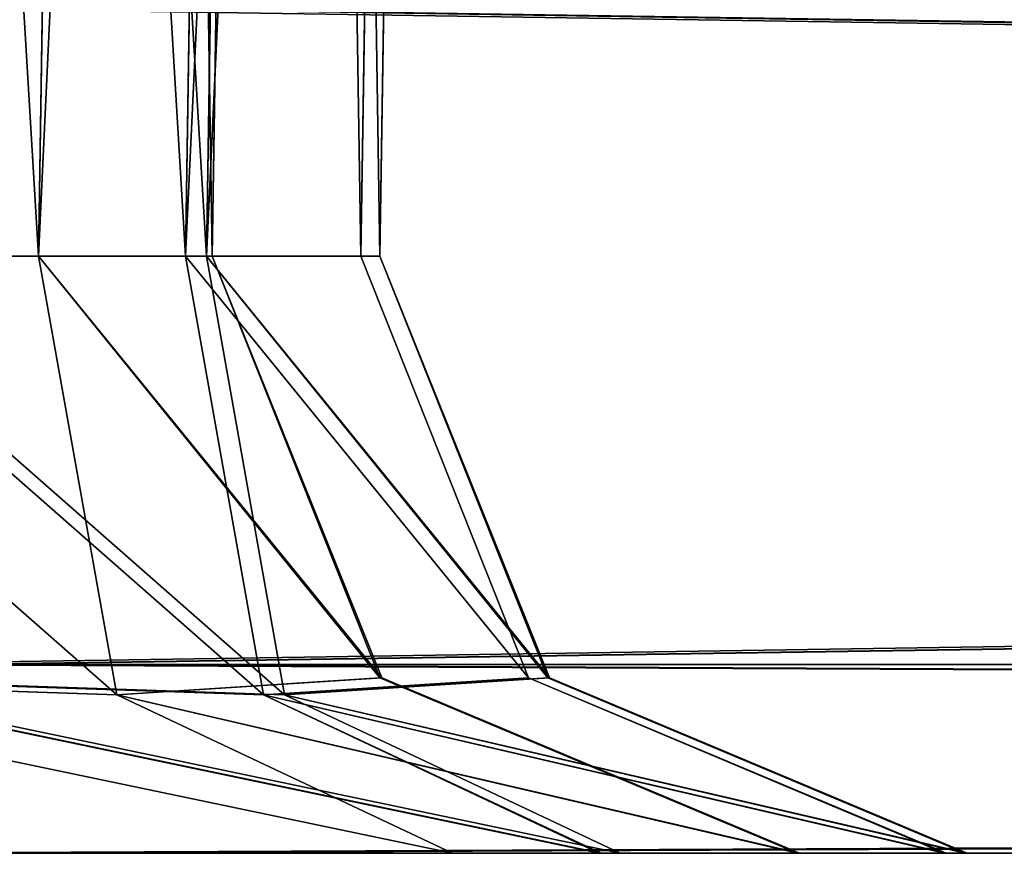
# Model space of a CAD drawing. Extents: x 0 to 48.8, y 0 to 26.9.
# Tile 700 of 872: x 45.9397 to 45.9913, y 2.193 to 2.2367. Entities that reach past the tile are written whole.
import ezdxf

# ---------------------------------------------------------------- set-up
doc = ezdxf.new("R2010")
doc.units = 0
doc.header["$MEASUREMENT"] = 0
doc.layers.get('0').update_dxf_attribs({"linetype": 'CONTINUOUS'})
for name, color, linetype in [('DOOR_FACE_RT', 251, 'CONTINUOUS'), ('DRAWER_LOWER_FACE_1', 251, 'CONTINUOUS'), ('DRAWER_UPPER_FACE_1', 251, 'CONTINUOUS')]:
    doc.layers.add(name, color=color, linetype=linetype)

# ---------------------------------------------------------------- blocks, each defined once
blk = doc.blocks.new('T48IT100NP_TRADECAD_DXF')
at = {"layer": 'DOOR_FACE_RT', "color": 0}
for p, q in [((45.9495, 2.2243, 36.8296), (45.9541, 2.5162, 36.825)), ((45.9541, 2.5162, 81.5388), (45.9495, 2.2243, 81.5342)), ((45.9495, 2.2243, 36.8296), (45.9541, 2.5162, 36.825)), ((45.9541, 2.5162, 81.5388), (45.9495, 2.2243, 81.5342)), ((45.9586, 2.2243, 36.8517), (45.9632, 2.5162, 36.8471)), ((45.9632, 2.5162, 81.5167), (45.9586, 2.2243, 81.5121)), ((45.9586, 2.2243, 36.8517), (45.9632, 2.5162, 36.8471)), ((45.9632, 2.5162, 81.5167), (45.9586, 2.2243, 81.5121)), ((45.9495, 2.2243, 81.5342), (45.9274, 2.2243, 81.5433)), ((45.9274, 2.2243, 36.8205), (45.9495, 2.2243, 36.8296)), ((45.9274, 2.2243, 36.8205), (45.9495, 2.2243, 36.8296)), ((45.9495, 2.2243, 81.5342), (45.9274, 2.2243, 81.5433)), ((45.9586, 2.2243, 36.8517), (45.9495, 2.2243, 36.8296)), ((45.9495, 2.2243, 81.5342), (45.9586, 2.2243, 81.5121)), ((45.9536, 2.2013, 81.5382), (45.9495, 2.2243, 81.5342)), ((45.9495, 2.2243, 36.8296), (45.9536, 2.2013, 36.8255)), ((45.9586, 2.2243, 36.8517), (45.9495, 2.2243, 36.8296)), ((45.9495, 2.2243, 36.8296), (45.9536, 2.2013, 36.8255)), ((45.9495, 2.2243, 81.5342), (45.9586, 2.2243, 81.5121)), ((45.9536, 2.2013, 81.5382), (45.9495, 2.2243, 81.5342)), ((45.9586, 2.2243, 81.5121), (45.9586, 2.2243, 36.8517)), ((45.9586, 2.2243, 36.8517), (45.9675, 2.2022, 36.8519)), ((45.9674, 2.2022, 81.5119), (45.9586, 2.2243, 81.5121)), ((45.9586, 2.2243, 36.8517), (45.9675, 2.2022, 36.8519)), ((45.9586, 2.2243, 81.5121), (45.9586, 2.2243, 36.8517)), ((45.9674, 2.2022, 81.5119), (45.9586, 2.2243, 81.5121)), ((48.1922, 2.2029, 83.7999), (45.9378, 2.2029, 83.7999)), ((48.1922, 2.2029, 83.7999), (45.9378, 2.2029, 83.7999)), ((45.9378, 2.2029, 34.5638), (48.1922, 2.2029, 34.5638)), ((45.9378, 2.2029, 34.5638), (48.1922, 2.2029, 34.5638)), ((45.9272, 2.2022, 81.5521), (45.9536, 2.2013, 81.5382)), ((45.9272, 2.2022, 36.8117), (45.9536, 2.2013, 36.8255)), ((45.9272, 2.2022, 36.8117), (45.9536, 2.2013, 36.8255)), ((45.9272, 2.2022, 81.5521), (45.9536, 2.2013, 81.5382)), ((45.9536, 2.2013, 36.8255), (45.9675, 2.2022, 36.8519)), ((45.9536, 2.2013, 36.8255), (45.9675, 2.2022, 36.8519)), ((45.9674, 2.2022, 81.5119), (45.9536, 2.2013, 81.5382)), ((45.9674, 2.2022, 81.5119), (45.9536, 2.2013, 81.5382)), ((45.9675, 2.2022, 36.8519), (45.9674, 2.2022, 81.5119)), ((45.9674, 2.2022, 81.5119), (45.9893, 2.193, 81.5121)), ((45.9674, 2.2022, 81.5119), (45.9893, 2.193, 81.5121)), ((45.9675, 2.2022, 36.8519), (45.9674, 2.2022, 81.5119)), ((45.9894, 2.193, 36.8517), (45.9675, 2.2022, 36.8519)), ((45.9894, 2.193, 36.8517), (45.9675, 2.2022, 36.8519)), ((45.9712, 2.193, 36.8079), (45.9536, 2.2013, 36.8255)), ((45.9712, 2.193, 36.8079), (45.9536, 2.2013, 36.8255)), ((45.9712, 2.193, 81.5559), (45.9536, 2.2013, 81.5382)), ((45.9712, 2.193, 81.5559), (45.9536, 2.2013, 81.5382)), ((45.9274, 2.193, 36.7898), (45.9712, 2.193, 36.8079)), ((45.9712, 2.193, 81.5559), (45.9274, 2.193, 81.5741)), ((45.9274, 2.193, 36.7898), (45.9712, 2.193, 36.8079)), ((45.9712, 2.193, 81.5559), (45.9274, 2.193, 81.5741)), ((45.9378, 2.193, 83.7517), (48.1311, 2.193, 83.7517)), ((48.1311, 2.193, 34.6121), (45.9378, 2.193, 34.6121)), ((45.9378, 2.193, 83.7517), (48.1311, 2.193, 83.7517)), ((48.1311, 2.193, 34.6121), (45.9378, 2.193, 34.6121)), ((45.9712, 2.193, 36.8079), (45.9894, 2.193, 36.8517)), ((45.9893, 2.193, 81.5121), (45.9712, 2.193, 81.5559)), ((45.9712, 2.193, 36.8079), (45.9894, 2.193, 36.8517)), ((45.9893, 2.193, 81.5121), (45.9712, 2.193, 81.5559)), ((45.9894, 2.193, 36.8517), (45.9893, 2.193, 81.5121)), ((45.9894, 2.193, 36.8517), (45.9893, 2.193, 81.5121))]:
    blk.add_line(p, q, dxfattribs=at)
at = {"layer": 'DRAWER_LOWER_FACE_1', "color": 0}
for p, q in [((45.9484, 2.2243, 6.3541), (45.953, 2.5162, 6.3495)), ((45.953, 2.5162, 21.4214), (45.9484, 2.2243, 21.4169)), ((45.9484, 2.2243, 6.3541), (45.953, 2.5162, 6.3495)), ((45.953, 2.5162, 21.4214), (45.9484, 2.2243, 21.4169)), ((45.9576, 2.2243, 6.3762), (45.9622, 2.5162, 6.3716)), ((45.9622, 2.5162, 21.3994), (45.9576, 2.2243, 21.3948)), ((45.9576, 2.2243, 6.3762), (45.9622, 2.5162, 6.3716)), ((45.9622, 2.5162, 21.3994), (45.9576, 2.2243, 21.3948)), ((45.9484, 2.2243, 21.4169), (45.9263, 2.2243, 21.426)), ((45.9263, 2.2243, 6.345), (45.9484, 2.2243, 6.3541)), ((45.9263, 2.2243, 6.345), (45.9484, 2.2243, 6.3541)), ((45.9484, 2.2243, 21.4169), (45.9263, 2.2243, 21.426)), ((45.9576, 2.2243, 6.3762), (45.9484, 2.2243, 6.3541)), ((45.9484, 2.2243, 21.4169), (45.9576, 2.2243, 21.3948)), ((45.9525, 2.2013, 21.4209), (45.9484, 2.2243, 21.4169)), ((45.9484, 2.2243, 6.3541), (45.9525, 2.2013, 6.3501)), ((45.9576, 2.2243, 6.3762), (45.9484, 2.2243, 6.3541)), ((45.9484, 2.2243, 6.3541), (45.9525, 2.2013, 6.3501)), ((45.9484, 2.2243, 21.4169), (45.9576, 2.2243, 21.3948)), ((45.9525, 2.2013, 21.4209), (45.9484, 2.2243, 21.4169)), ((45.9576, 2.2243, 21.3948), (45.9576, 2.2243, 6.3762)), ((45.9576, 2.2243, 6.3762), (45.9664, 2.2022, 6.3764)), ((45.9664, 2.2022, 21.3946), (45.9576, 2.2243, 21.3948)), ((45.9576, 2.2243, 6.3762), (45.9664, 2.2022, 6.3764)), ((45.9576, 2.2243, 21.3948), (45.9576, 2.2243, 6.3762)), ((45.9664, 2.2022, 21.3946), (45.9576, 2.2243, 21.3948)), ((48.183, 2.2029, 23.6826), (45.9367, 2.2029, 23.6826)), ((48.183, 2.2029, 23.6826), (45.9367, 2.2029, 23.6826)), ((45.9367, 2.2029, 4.0884), (48.183, 2.2029, 4.0884)), ((45.9367, 2.2029, 4.0884), (48.183, 2.2029, 4.0884)), ((45.9261, 2.2022, 21.4348), (45.9525, 2.2013, 21.4209)), ((45.9261, 2.2022, 21.4348), (45.9525, 2.2013, 21.4209)), ((45.9262, 2.2022, 6.3362), (45.9525, 2.2013, 6.3501)), ((45.9262, 2.2022, 6.3362), (45.9525, 2.2013, 6.3501)), ((45.9525, 2.2013, 6.3501), (45.9664, 2.2022, 6.3764)), ((45.9525, 2.2013, 6.3501), (45.9664, 2.2022, 6.3764)), ((45.9664, 2.2022, 21.3946), (45.9525, 2.2013, 21.4209)), ((45.9664, 2.2022, 21.3946), (45.9525, 2.2013, 21.4209)), ((45.9883, 2.193, 6.3762), (45.9664, 2.2022, 6.3764)), ((45.9664, 2.2022, 6.3764), (45.9664, 2.2022, 21.3946)), ((45.9664, 2.2022, 21.3946), (45.9882, 2.193, 21.3948)), ((45.9883, 2.193, 6.3762), (45.9664, 2.2022, 6.3764)), ((45.9664, 2.2022, 21.3946), (45.9882, 2.193, 21.3948)), ((45.9664, 2.2022, 6.3764), (45.9664, 2.2022, 21.3946)), ((45.9702, 2.193, 6.3324), (45.9525, 2.2013, 6.3501)), ((45.9702, 2.193, 6.3324), (45.9525, 2.2013, 6.3501)), ((45.9701, 2.193, 21.4386), (45.9525, 2.2013, 21.4209)), ((45.9701, 2.193, 21.4386), (45.9525, 2.2013, 21.4209)), ((45.9263, 2.193, 6.3143), (45.9702, 2.193, 6.3324)), ((45.9701, 2.193, 21.4386), (45.9263, 2.193, 21.4568)), ((45.9263, 2.193, 6.3143), (45.9702, 2.193, 6.3324)), ((45.9701, 2.193, 21.4386), (45.9263, 2.193, 21.4568)), ((45.9367, 2.193, 23.6344), (48.1219, 2.193, 23.6344)), ((48.1219, 2.193, 4.1366), (45.9367, 2.193, 4.1366)), ((45.9367, 2.193, 23.6344), (48.1219, 2.193, 23.6344)), ((48.1219, 2.193, 4.1366), (45.9367, 2.193, 4.1366)), ((45.9882, 2.193, 21.3948), (45.9701, 2.193, 21.4386)), ((45.9882, 2.193, 21.3948), (45.9701, 2.193, 21.4386)), ((45.9702, 2.193, 6.3324), (45.9883, 2.193, 6.3762)), ((45.9702, 2.193, 6.3324), (45.9883, 2.193, 6.3762)), ((45.9883, 2.193, 6.3762), (45.9882, 2.193, 21.3948)), ((45.9883, 2.193, 6.3762), (45.9882, 2.193, 21.3948))]:
    blk.add_line(p, q, dxfattribs=at)
at = {"layer": 'DRAWER_UPPER_FACE_1', "color": 0}
for p, q in [((45.9407, 2.2243, 26.2552), (45.9453, 2.5162, 26.2506)), ((45.9453, 2.5162, 32.0109), (45.9407, 2.2243, 32.0063)), ((45.9407, 2.2243, 26.2552), (45.9453, 2.5162, 26.2506)), ((45.9453, 2.5162, 32.0109), (45.9407, 2.2243, 32.0063)), ((45.9498, 2.2243, 26.2773), (45.9544, 2.5162, 26.2727)), ((45.9544, 2.5162, 31.9888), (45.9498, 2.2243, 31.9842)), ((45.9498, 2.2243, 26.2773), (45.9544, 2.5162, 26.2727)), ((45.9544, 2.5162, 31.9888), (45.9498, 2.2243, 31.9842)), ((45.9407, 2.2243, 32.0063), (45.9186, 2.2243, 32.0154)), ((45.9186, 2.2243, 26.246), (45.9407, 2.2243, 26.2552)), ((45.9186, 2.2243, 26.246), (45.9407, 2.2243, 26.2552)), ((45.9407, 2.2243, 32.0063), (45.9186, 2.2243, 32.0154)), ((45.9498, 2.2243, 26.2773), (45.9407, 2.2243, 26.2552)), ((45.9407, 2.2243, 32.0063), (45.9498, 2.2243, 31.9842)), ((45.9448, 2.2013, 32.0104), (45.9407, 2.2243, 32.0063)), ((45.9407, 2.2243, 26.2552), (45.9448, 2.2013, 26.2511)), ((45.9498, 2.2243, 26.2773), (45.9407, 2.2243, 26.2552)), ((45.9407, 2.2243, 26.2552), (45.9448, 2.2013, 26.2511)), ((45.9407, 2.2243, 32.0063), (45.9498, 2.2243, 31.9842)), ((45.9448, 2.2013, 32.0104), (45.9407, 2.2243, 32.0063)), ((45.9498, 2.2243, 31.9842), (45.9498, 2.2243, 26.2773)), ((45.9498, 2.2243, 26.2773), (45.9587, 2.2022, 26.2775)), ((45.9586, 2.2022, 31.984), (45.9498, 2.2243, 31.9842)), ((45.9498, 2.2243, 26.2773), (45.9587, 2.2022, 26.2775)), ((45.9498, 2.2243, 31.9842), (45.9498, 2.2243, 26.2773)), ((45.9586, 2.2022, 31.984), (45.9498, 2.2243, 31.9842)), ((48.1752, 2.2029, 34.2721), (45.9289, 2.2029, 34.2721)), ((48.1752, 2.2029, 34.2721), (45.9289, 2.2029, 34.2721)), ((45.9289, 2.2029, 23.9894), (48.1752, 2.2029, 23.9894)), ((45.9289, 2.2029, 23.9894), (48.1752, 2.2029, 23.9894)), ((45.9184, 2.2022, 32.0243), (45.9448, 2.2013, 32.0104)), ((45.9184, 2.2022, 26.2372), (45.9448, 2.2013, 26.2511)), ((45.9184, 2.2022, 26.2372), (45.9448, 2.2013, 26.2511)), ((45.9184, 2.2022, 32.0243), (45.9448, 2.2013, 32.0104)), ((45.9448, 2.2013, 26.2511), (45.9587, 2.2022, 26.2775)), ((45.9448, 2.2013, 26.2511), (45.9587, 2.2022, 26.2775)), ((45.9586, 2.2022, 31.984), (45.9448, 2.2013, 32.0104)), ((45.9586, 2.2022, 31.984), (45.9448, 2.2013, 32.0104)), ((45.9587, 2.2022, 26.2775), (45.9586, 2.2022, 31.984)), ((45.9586, 2.2022, 31.984), (45.9805, 2.193, 31.9842)), ((45.9586, 2.2022, 31.984), (45.9805, 2.193, 31.9842)), ((45.9587, 2.2022, 26.2775), (45.9586, 2.2022, 31.984)), ((45.9806, 2.193, 26.2773), (45.9587, 2.2022, 26.2775)), ((45.9806, 2.193, 26.2773), (45.9587, 2.2022, 26.2775)), ((45.9624, 2.193, 26.2335), (45.9448, 2.2013, 26.2511)), ((45.9624, 2.193, 26.2335), (45.9448, 2.2013, 26.2511)), ((45.9624, 2.193, 32.028), (45.9448, 2.2013, 32.0104)), ((45.9624, 2.193, 32.028), (45.9448, 2.2013, 32.0104)), ((45.9186, 2.193, 26.2154), (45.9624, 2.193, 26.2335)), ((45.9624, 2.193, 32.028), (45.9186, 2.193, 32.0462)), ((45.9186, 2.193, 26.2154), (45.9624, 2.193, 26.2335)), ((45.9624, 2.193, 32.028), (45.9186, 2.193, 32.0462)), ((45.9289, 2.193, 34.2238), (48.1141, 2.193, 34.2238)), ((48.1141, 2.193, 24.0377), (45.9289, 2.193, 24.0377)), ((45.9289, 2.193, 34.2238), (48.1141, 2.193, 34.2238)), ((48.1141, 2.193, 24.0377), (45.9289, 2.193, 24.0377)), ((45.9624, 2.193, 26.2335), (45.9806, 2.193, 26.2773)), ((45.9805, 2.193, 31.9842), (45.9624, 2.193, 32.028)), ((45.9624, 2.193, 26.2335), (45.9806, 2.193, 26.2773)), ((45.9805, 2.193, 31.9842), (45.9624, 2.193, 32.028)), ((45.9806, 2.193, 26.2773), (45.9805, 2.193, 31.9842)), ((45.9806, 2.193, 26.2773), (45.9805, 2.193, 31.9842))]:
    blk.add_line(p, q, dxfattribs=at)
at = {"layer": 'DOOR_FACE_RT', "color": 251}
mesh = blk.add_polyface(dxfattribs=at)
corners = [(45.932, 2.5162, 36.8159), (45.9495, 2.2243, 36.8296), (45.9274, 2.2243, 36.8205), (45.9541, 2.5162, 36.825)]
mesh.append_faces([[corners[k] for k in face] for face in [(0, 1, 2), (1, 0, 3)]], dxfattribs={"vtx0": -1, "color": 251})
mesh = blk.add_polyface(dxfattribs=at)
corners = [(45.9495, 2.2243, 81.5342), (45.932, 2.5162, 81.5479), (45.9274, 2.2243, 81.5433), (45.9541, 2.5162, 81.5388)]
mesh.append_faces([[corners[k] for k in face] for face in [(0, 1, 2), (1, 0, 3)]], dxfattribs={"vtx0": -1, "color": 251})
mesh = blk.add_polyface(dxfattribs=at)
corners = [(45.9541, 2.5162, 36.825), (45.9586, 2.2243, 36.8517), (45.9495, 2.2243, 36.8296), (45.9632, 2.5162, 36.8471)]
mesh.append_faces([[corners[k] for k in face] for face in [(0, 1, 2), (1, 0, 3)]], dxfattribs={"vtx0": -1, "color": 251})
mesh = blk.add_polyface(dxfattribs=at)
corners = [(45.9632, 2.5162, 81.5167), (45.9495, 2.2243, 81.5342), (45.9586, 2.2243, 81.5121), (45.9541, 2.5162, 81.5388)]
mesh.append_faces([[corners[k] for k in face] for face in [(0, 1, 2), (1, 0, 3)]], dxfattribs={"vtx0": -1, "color": 251})
mesh = blk.add_polyface(dxfattribs=at)
corners = [(45.9632, 2.5162, 36.8471), (45.9586, 2.2243, 81.5121), (45.9586, 2.2243, 36.8517), (45.9632, 2.5162, 81.5167)]
mesh.append_faces([[corners[k] for k in face] for face in [(0, 1, 2), (1, 0, 3)]], dxfattribs={"vtx0": -1, "color": 251})
mesh = blk.add_polyface(dxfattribs=at)
corners = [(45.9378, 2.2374, 83.8498), (48.1922, 2.2029, 83.7999), (45.9378, 2.2029, 83.7999), (48.242, 2.2374, 83.8498)]
mesh.append_faces([[corners[k] for k in face] for face in [(0, 1, 2), (1, 0, 3)]], dxfattribs={"vtx0": -1, "color": 251})
mesh = blk.add_polyface(dxfattribs=at)
corners = [(45.9378, 2.2029, 34.5638), (48.242, 2.2374, 34.514), (45.9378, 2.2374, 34.514), (48.1922, 2.2029, 34.5638)]
mesh.append_faces([[corners[k] for k in face] for face in [(0, 1, 2), (1, 0, 3)]], dxfattribs={"vtx0": -1, "color": 251})
mesh = blk.add_polyface(dxfattribs=at)
corners = [(45.9536, 2.2013, 81.5382), (45.9274, 2.2243, 81.5433), (45.9272, 2.2022, 81.5521), (45.9495, 2.2243, 81.5342)]
mesh.append_faces([[corners[k] for k in face] for face in [(0, 1, 2), (1, 0, 3)]], dxfattribs={"vtx0": -1, "color": 251})
mesh = blk.add_polyface(dxfattribs=at)
corners = [(45.9274, 2.2243, 36.8205), (45.9536, 2.2013, 36.8255), (45.9272, 2.2022, 36.8117), (45.9495, 2.2243, 36.8296)]
mesh.append_faces([[corners[k] for k in face] for face in [(0, 1, 2), (1, 0, 3)]], dxfattribs={"vtx0": -1, "color": 251})
mesh = blk.add_polyface(dxfattribs=at)
corners = [(45.9495, 2.2243, 36.8296), (45.9675, 2.2022, 36.8519), (45.9536, 2.2013, 36.8255), (45.9586, 2.2243, 36.8517)]
mesh.append_faces([[corners[k] for k in face] for face in [(0, 1, 2), (1, 0, 3)]], dxfattribs={"vtx0": -1, "color": 251})
mesh = blk.add_polyface(dxfattribs=at)
corners = [(45.9674, 2.2022, 81.5119), (45.9495, 2.2243, 81.5342), (45.9536, 2.2013, 81.5382), (45.9586, 2.2243, 81.5121)]
mesh.append_faces([[corners[k] for k in face] for face in [(0, 1, 2), (1, 0, 3)]], dxfattribs={"vtx0": -1, "color": 251})
mesh = blk.add_polyface(dxfattribs=at)
corners = [(45.9586, 2.2243, 36.8517), (45.9674, 2.2022, 81.5119), (45.9675, 2.2022, 36.8519), (45.9586, 2.2243, 81.5121)]
mesh.append_faces([[corners[k] for k in face] for face in [(0, 1, 2), (1, 0, 3)]], dxfattribs={"vtx0": -1, "color": 251})
mesh = blk.add_polyface(dxfattribs=at)
corners = [(45.9378, 2.2029, 83.7999), (48.1311, 2.193, 83.7517), (45.9378, 2.193, 83.7517), (48.1922, 2.2029, 83.7999)]
mesh.append_faces([[corners[k] for k in face] for face in [(0, 1, 2), (1, 0, 3)]], dxfattribs={"vtx0": -1, "color": 251})
mesh = blk.add_polyface(dxfattribs=at)
corners = [(45.9378, 2.193, 34.6121), (48.1922, 2.2029, 34.5638), (45.9378, 2.2029, 34.5638), (48.1311, 2.193, 34.6121)]
mesh.append_faces([[corners[k] for k in face] for face in [(0, 1, 2), (1, 0, 3)]], dxfattribs={"vtx0": -1, "color": 251})
mesh = blk.add_polyface(dxfattribs=at)
corners = [(45.9272, 2.2022, 36.8117), (45.9712, 2.193, 36.8079), (45.9274, 2.193, 36.7898), (45.9536, 2.2013, 36.8255)]
mesh.append_faces([[corners[k] for k in face] for face in [(0, 1, 2), (1, 0, 3)]], dxfattribs={"vtx0": -1, "color": 251})
mesh = blk.add_polyface(dxfattribs=at)
corners = [(45.9272, 2.2022, 81.5521), (45.9712, 2.193, 81.5559), (45.9536, 2.2013, 81.5382), (45.9274, 2.193, 81.5741)]
mesh.append_faces([[corners[k] for k in face] for face in [(0, 1, 2), (1, 0, 3)]], dxfattribs={"vtx0": -1, "color": 251})
mesh = blk.add_polyface(dxfattribs=at)
corners = [(45.9536, 2.2013, 36.8255), (45.9894, 2.193, 36.8517), (45.9712, 2.193, 36.8079), (45.9675, 2.2022, 36.8519)]
mesh.append_faces([[corners[k] for k in face] for face in [(0, 1, 2), (1, 0, 3)]], dxfattribs={"vtx0": -1, "color": 251})
mesh = blk.add_polyface(dxfattribs=at)
corners = [(45.9536, 2.2013, 81.5382), (45.9893, 2.193, 81.5121), (45.9674, 2.2022, 81.5119), (45.9712, 2.193, 81.5559)]
mesh.append_faces([[corners[k] for k in face] for face in [(0, 1, 2), (1, 0, 3)]], dxfattribs={"vtx0": -1, "color": 251})
mesh = blk.add_polyface(dxfattribs=at)
corners = [(45.9675, 2.2022, 36.8519), (45.9893, 2.193, 81.5121), (45.9894, 2.193, 36.8517), (45.9674, 2.2022, 81.5119)]
mesh.append_faces([[corners[k] for k in face] for face in [(0, 1, 2), (1, 0, 3)]], dxfattribs={"vtx0": -1, "color": 251})
mesh = blk.add_polyface(dxfattribs=at)
corners = [(45.9274, 2.193, 36.7898), (48.1311, 2.193, 34.6121), (45.9378, 2.193, 34.6121), (48.1623, 2.193, 34.625), (48.1752, 2.193, 34.6562), (45.9712, 2.193, 36.8079), (45.9894, 2.193, 36.8517), (48.1752, 2.193, 83.7076), (45.9893, 2.193, 81.5121), (45.9712, 2.193, 81.5559), (45.9274, 2.193, 81.5741), (45.9378, 2.193, 83.7517), (48.1623, 2.193, 83.7388), (48.1311, 2.193, 83.7517)]
mesh.append_faces([[corners[k] for k in face] for face in [(0, 1, 2), (12, 11, 13)]], dxfattribs={"vtx0": -1, "color": 251})
mesh.append_faces([[corners[k] for k in face] for face in [(1, 0, 3), (3, 0, 4), (4, 6, 7), (7, 11, 12)]], dxfattribs={"vtx0": -1, "vtx1": -1, "color": 251})
mesh.append_faces([[corners[k] for k in face] for face in [(4, 0, 5), (4, 5, 6), (7, 6, 8), (7, 8, 9), (7, 9, 10), (7, 10, 11)]], dxfattribs={"vtx0": -1, "vtx2": -1, "color": 251})
at = {"layer": 'DRAWER_LOWER_FACE_1', "color": 251}
mesh = blk.add_polyface(dxfattribs=at)
corners = [(45.9309, 2.5162, 6.3404), (45.9484, 2.2243, 6.3541), (45.9263, 2.2243, 6.345), (45.953, 2.5162, 6.3495)]
mesh.append_faces([[corners[k] for k in face] for face in [(0, 1, 2), (1, 0, 3)]], dxfattribs={"vtx0": -1, "color": 251})
mesh = blk.add_polyface(dxfattribs=at)
corners = [(45.9484, 2.2243, 21.4169), (45.9309, 2.5162, 21.4306), (45.9263, 2.2243, 21.426), (45.953, 2.5162, 21.4214)]
mesh.append_faces([[corners[k] for k in face] for face in [(0, 1, 2), (1, 0, 3)]], dxfattribs={"vtx0": -1, "color": 251})
mesh = blk.add_polyface(dxfattribs=at)
corners = [(45.953, 2.5162, 6.3495), (45.9576, 2.2243, 6.3762), (45.9484, 2.2243, 6.3541), (45.9622, 2.5162, 6.3716)]
mesh.append_faces([[corners[k] for k in face] for face in [(0, 1, 2), (1, 0, 3)]], dxfattribs={"vtx0": -1, "color": 251})
mesh = blk.add_polyface(dxfattribs=at)
corners = [(45.9622, 2.5162, 21.3994), (45.9484, 2.2243, 21.4169), (45.9576, 2.2243, 21.3948), (45.953, 2.5162, 21.4214)]
mesh.append_faces([[corners[k] for k in face] for face in [(0, 1, 2), (1, 0, 3)]], dxfattribs={"vtx0": -1, "color": 251})
mesh = blk.add_polyface(dxfattribs=at)
corners = [(45.9622, 2.5162, 6.3716), (45.9576, 2.2243, 21.3948), (45.9576, 2.2243, 6.3762), (45.9622, 2.5162, 21.3994)]
mesh.append_faces([[corners[k] for k in face] for face in [(0, 1, 2), (1, 0, 3)]], dxfattribs={"vtx0": -1, "color": 251})
mesh = blk.add_polyface(dxfattribs=at)
corners = [(45.9367, 2.2374, 23.7325), (48.183, 2.2029, 23.6826), (45.9367, 2.2029, 23.6826), (48.2328, 2.2374, 23.7325)]
mesh.append_faces([[corners[k] for k in face] for face in [(0, 1, 2), (1, 0, 3)]], dxfattribs={"vtx0": -1, "color": 251})
mesh = blk.add_polyface(dxfattribs=at)
corners = [(45.9367, 2.2029, 4.0884), (48.2328, 2.2374, 4.0385), (45.9367, 2.2374, 4.0385), (48.183, 2.2029, 4.0884)]
mesh.append_faces([[corners[k] for k in face] for face in [(0, 1, 2), (1, 0, 3)]], dxfattribs={"vtx0": -1, "color": 251})
mesh = blk.add_polyface(dxfattribs=at)
corners = [(45.9525, 2.2013, 21.4209), (45.9263, 2.2243, 21.426), (45.9261, 2.2022, 21.4348), (45.9484, 2.2243, 21.4169)]
mesh.append_faces([[corners[k] for k in face] for face in [(0, 1, 2), (1, 0, 3)]], dxfattribs={"vtx0": -1, "color": 251})
mesh = blk.add_polyface(dxfattribs=at)
corners = [(45.9263, 2.2243, 6.345), (45.9525, 2.2013, 6.3501), (45.9262, 2.2022, 6.3362), (45.9484, 2.2243, 6.3541)]
mesh.append_faces([[corners[k] for k in face] for face in [(0, 1, 2), (1, 0, 3)]], dxfattribs={"vtx0": -1, "color": 251})
mesh = blk.add_polyface(dxfattribs=at)
corners = [(45.9484, 2.2243, 6.3541), (45.9664, 2.2022, 6.3764), (45.9525, 2.2013, 6.3501), (45.9576, 2.2243, 6.3762)]
mesh.append_faces([[corners[k] for k in face] for face in [(0, 1, 2), (1, 0, 3)]], dxfattribs={"vtx0": -1, "color": 251})
mesh = blk.add_polyface(dxfattribs=at)
corners = [(45.9664, 2.2022, 21.3946), (45.9484, 2.2243, 21.4169), (45.9525, 2.2013, 21.4209), (45.9576, 2.2243, 21.3948)]
mesh.append_faces([[corners[k] for k in face] for face in [(0, 1, 2), (1, 0, 3)]], dxfattribs={"vtx0": -1, "color": 251})
mesh = blk.add_polyface(dxfattribs=at)
corners = [(45.9576, 2.2243, 6.3762), (45.9664, 2.2022, 21.3946), (45.9664, 2.2022, 6.3764), (45.9576, 2.2243, 21.3948)]
mesh.append_faces([[corners[k] for k in face] for face in [(0, 1, 2), (1, 0, 3)]], dxfattribs={"vtx0": -1, "color": 251})
mesh = blk.add_polyface(dxfattribs=at)
corners = [(45.9367, 2.2029, 23.6826), (48.1219, 2.193, 23.6344), (45.9367, 2.193, 23.6344), (48.183, 2.2029, 23.6826)]
mesh.append_faces([[corners[k] for k in face] for face in [(0, 1, 2), (1, 0, 3)]], dxfattribs={"vtx0": -1, "color": 251})
mesh = blk.add_polyface(dxfattribs=at)
corners = [(45.9367, 2.193, 4.1366), (48.183, 2.2029, 4.0884), (45.9367, 2.2029, 4.0884), (48.1219, 2.193, 4.1366)]
mesh.append_faces([[corners[k] for k in face] for face in [(0, 1, 2), (1, 0, 3)]], dxfattribs={"vtx0": -1, "color": 251})
mesh = blk.add_polyface(dxfattribs=at)
corners = [(45.9261, 2.2022, 21.4348), (45.9701, 2.193, 21.4386), (45.9525, 2.2013, 21.4209), (45.9263, 2.193, 21.4568)]
mesh.append_faces([[corners[k] for k in face] for face in [(0, 1, 2), (1, 0, 3)]], dxfattribs={"vtx0": -1, "color": 251})
mesh = blk.add_polyface(dxfattribs=at)
corners = [(45.9262, 2.2022, 6.3362), (45.9702, 2.193, 6.3324), (45.9263, 2.193, 6.3143), (45.9525, 2.2013, 6.3501)]
mesh.append_faces([[corners[k] for k in face] for face in [(0, 1, 2), (1, 0, 3)]], dxfattribs={"vtx0": -1, "color": 251})
mesh = blk.add_polyface(dxfattribs=at)
corners = [(45.9525, 2.2013, 6.3501), (45.9883, 2.193, 6.3762), (45.9702, 2.193, 6.3324), (45.9664, 2.2022, 6.3764)]
mesh.append_faces([[corners[k] for k in face] for face in [(0, 1, 2), (1, 0, 3)]], dxfattribs={"vtx0": -1, "color": 251})
mesh = blk.add_polyface(dxfattribs=at)
corners = [(45.9525, 2.2013, 21.4209), (45.9882, 2.193, 21.3948), (45.9664, 2.2022, 21.3946), (45.9701, 2.193, 21.4386)]
mesh.append_faces([[corners[k] for k in face] for face in [(0, 1, 2), (1, 0, 3)]], dxfattribs={"vtx0": -1, "color": 251})
mesh = blk.add_polyface(dxfattribs=at)
corners = [(45.9664, 2.2022, 6.3764), (45.9882, 2.193, 21.3948), (45.9883, 2.193, 6.3762), (45.9664, 2.2022, 21.3946)]
mesh.append_faces([[corners[k] for k in face] for face in [(0, 1, 2), (1, 0, 3)]], dxfattribs={"vtx0": -1, "color": 251})
mesh = blk.add_polyface(dxfattribs=at)
corners = [(45.9263, 2.193, 6.3143), (48.1219, 2.193, 4.1366), (45.9367, 2.193, 4.1366), (48.153, 2.193, 4.1495), (48.1659, 2.193, 4.1807), (45.9702, 2.193, 6.3324), (45.9883, 2.193, 6.3762), (48.1659, 2.193, 23.5903), (45.9882, 2.193, 21.3948), (45.9701, 2.193, 21.4386), (45.9263, 2.193, 21.4568), (45.9367, 2.193, 23.6344), (48.153, 2.193, 23.6215), (48.1219, 2.193, 23.6344)]
mesh.append_faces([[corners[k] for k in face] for face in [(0, 1, 2), (12, 11, 13)]], dxfattribs={"vtx0": -1, "color": 251})
mesh.append_faces([[corners[k] for k in face] for face in [(1, 0, 3), (3, 0, 4), (4, 6, 7), (7, 11, 12)]], dxfattribs={"vtx0": -1, "vtx1": -1, "color": 251})
mesh.append_faces([[corners[k] for k in face] for face in [(4, 0, 5), (4, 5, 6), (7, 6, 8), (7, 8, 9), (7, 9, 10), (7, 10, 11)]], dxfattribs={"vtx0": -1, "vtx2": -1, "color": 251})
at = {"layer": 'DRAWER_UPPER_FACE_1', "color": 251}
mesh = blk.add_polyface(dxfattribs=at)
corners = [(45.9232, 2.5162, 26.2414), (45.9407, 2.2243, 26.2552), (45.9186, 2.2243, 26.246), (45.9453, 2.5162, 26.2506)]
mesh.append_faces([[corners[k] for k in face] for face in [(0, 1, 2), (1, 0, 3)]], dxfattribs={"vtx0": -1, "color": 251})
mesh = blk.add_polyface(dxfattribs=at)
corners = [(45.9407, 2.2243, 32.0063), (45.9232, 2.5162, 32.02), (45.9186, 2.2243, 32.0154), (45.9453, 2.5162, 32.0109)]
mesh.append_faces([[corners[k] for k in face] for face in [(0, 1, 2), (1, 0, 3)]], dxfattribs={"vtx0": -1, "color": 251})
mesh = blk.add_polyface(dxfattribs=at)
corners = [(45.9453, 2.5162, 26.2506), (45.9498, 2.2243, 26.2773), (45.9407, 2.2243, 26.2552), (45.9544, 2.5162, 26.2727)]
mesh.append_faces([[corners[k] for k in face] for face in [(0, 1, 2), (1, 0, 3)]], dxfattribs={"vtx0": -1, "color": 251})
mesh = blk.add_polyface(dxfattribs=at)
corners = [(45.9544, 2.5162, 31.9888), (45.9407, 2.2243, 32.0063), (45.9498, 2.2243, 31.9842), (45.9453, 2.5162, 32.0109)]
mesh.append_faces([[corners[k] for k in face] for face in [(0, 1, 2), (1, 0, 3)]], dxfattribs={"vtx0": -1, "color": 251})
mesh = blk.add_polyface(dxfattribs=at)
corners = [(45.9544, 2.5162, 26.2727), (45.9498, 2.2243, 31.9842), (45.9498, 2.2243, 26.2773), (45.9544, 2.5162, 31.9888)]
mesh.append_faces([[corners[k] for k in face] for face in [(0, 1, 2), (1, 0, 3)]], dxfattribs={"vtx0": -1, "color": 251})
mesh = blk.add_polyface(dxfattribs=at)
corners = [(45.9289, 2.2374, 34.3219), (48.1752, 2.2029, 34.2721), (45.9289, 2.2029, 34.2721), (48.2251, 2.2374, 34.3219)]
mesh.append_faces([[corners[k] for k in face] for face in [(0, 1, 2), (1, 0, 3)]], dxfattribs={"vtx0": -1, "color": 251})
mesh = blk.add_polyface(dxfattribs=at)
corners = [(45.9289, 2.2029, 23.9894), (48.2251, 2.2374, 23.9395), (45.9289, 2.2374, 23.9395), (48.1752, 2.2029, 23.9894)]
mesh.append_faces([[corners[k] for k in face] for face in [(0, 1, 2), (1, 0, 3)]], dxfattribs={"vtx0": -1, "color": 251})
mesh = blk.add_polyface(dxfattribs=at)
corners = [(45.9448, 2.2013, 32.0104), (45.9186, 2.2243, 32.0154), (45.9184, 2.2022, 32.0243), (45.9407, 2.2243, 32.0063)]
mesh.append_faces([[corners[k] for k in face] for face in [(0, 1, 2), (1, 0, 3)]], dxfattribs={"vtx0": -1, "color": 251})
mesh = blk.add_polyface(dxfattribs=at)
corners = [(45.9186, 2.2243, 26.246), (45.9448, 2.2013, 26.2511), (45.9184, 2.2022, 26.2372), (45.9407, 2.2243, 26.2552)]
mesh.append_faces([[corners[k] for k in face] for face in [(0, 1, 2), (1, 0, 3)]], dxfattribs={"vtx0": -1, "color": 251})
mesh = blk.add_polyface(dxfattribs=at)
corners = [(45.9407, 2.2243, 26.2552), (45.9587, 2.2022, 26.2775), (45.9448, 2.2013, 26.2511), (45.9498, 2.2243, 26.2773)]
mesh.append_faces([[corners[k] for k in face] for face in [(0, 1, 2), (1, 0, 3)]], dxfattribs={"vtx0": -1, "color": 251})
mesh = blk.add_polyface(dxfattribs=at)
corners = [(45.9586, 2.2022, 31.984), (45.9407, 2.2243, 32.0063), (45.9448, 2.2013, 32.0104), (45.9498, 2.2243, 31.9842)]
mesh.append_faces([[corners[k] for k in face] for face in [(0, 1, 2), (1, 0, 3)]], dxfattribs={"vtx0": -1, "color": 251})
mesh = blk.add_polyface(dxfattribs=at)
corners = [(45.9498, 2.2243, 26.2773), (45.9586, 2.2022, 31.984), (45.9587, 2.2022, 26.2775), (45.9498, 2.2243, 31.9842)]
mesh.append_faces([[corners[k] for k in face] for face in [(0, 1, 2), (1, 0, 3)]], dxfattribs={"vtx0": -1, "color": 251})
mesh = blk.add_polyface(dxfattribs=at)
corners = [(45.9289, 2.2029, 34.2721), (48.1141, 2.193, 34.2238), (45.9289, 2.193, 34.2238), (48.1752, 2.2029, 34.2721)]
mesh.append_faces([[corners[k] for k in face] for face in [(0, 1, 2), (1, 0, 3)]], dxfattribs={"vtx0": -1, "color": 251})
mesh = blk.add_polyface(dxfattribs=at)
corners = [(45.9289, 2.193, 24.0377), (48.1752, 2.2029, 23.9894), (45.9289, 2.2029, 23.9894), (48.1141, 2.193, 24.0377)]
mesh.append_faces([[corners[k] for k in face] for face in [(0, 1, 2), (1, 0, 3)]], dxfattribs={"vtx0": -1, "color": 251})
mesh = blk.add_polyface(dxfattribs=at)
corners = [(45.9184, 2.2022, 26.2372), (45.9624, 2.193, 26.2335), (45.9186, 2.193, 26.2154), (45.9448, 2.2013, 26.2511)]
mesh.append_faces([[corners[k] for k in face] for face in [(0, 1, 2), (1, 0, 3)]], dxfattribs={"vtx0": -1, "color": 251})
mesh = blk.add_polyface(dxfattribs=at)
corners = [(45.9184, 2.2022, 32.0243), (45.9624, 2.193, 32.028), (45.9448, 2.2013, 32.0104), (45.9186, 2.193, 32.0462)]
mesh.append_faces([[corners[k] for k in face] for face in [(0, 1, 2), (1, 0, 3)]], dxfattribs={"vtx0": -1, "color": 251})
mesh = blk.add_polyface(dxfattribs=at)
corners = [(45.9448, 2.2013, 26.2511), (45.9806, 2.193, 26.2773), (45.9624, 2.193, 26.2335), (45.9587, 2.2022, 26.2775)]
mesh.append_faces([[corners[k] for k in face] for face in [(0, 1, 2), (1, 0, 3)]], dxfattribs={"vtx0": -1, "color": 251})
mesh = blk.add_polyface(dxfattribs=at)
corners = [(45.9448, 2.2013, 32.0104), (45.9805, 2.193, 31.9842), (45.9586, 2.2022, 31.984), (45.9624, 2.193, 32.028)]
mesh.append_faces([[corners[k] for k in face] for face in [(0, 1, 2), (1, 0, 3)]], dxfattribs={"vtx0": -1, "color": 251})
mesh = blk.add_polyface(dxfattribs=at)
corners = [(45.9587, 2.2022, 26.2775), (45.9805, 2.193, 31.9842), (45.9806, 2.193, 26.2773), (45.9586, 2.2022, 31.984)]
mesh.append_faces([[corners[k] for k in face] for face in [(0, 1, 2), (1, 0, 3)]], dxfattribs={"vtx0": -1, "color": 251})
mesh = blk.add_polyface(dxfattribs=at)
corners = [(45.9186, 2.193, 26.2154), (48.1141, 2.193, 24.0377), (45.9289, 2.193, 24.0377), (48.1453, 2.193, 24.0506), (48.1582, 2.193, 24.0817), (45.9624, 2.193, 26.2335), (45.9806, 2.193, 26.2773), (48.1582, 2.193, 34.1797), (45.9805, 2.193, 31.9842), (45.9624, 2.193, 32.028), (45.9186, 2.193, 32.0462), (45.9289, 2.193, 34.2238), (48.1453, 2.193, 34.2109), (48.1141, 2.193, 34.2238)]
mesh.append_faces([[corners[k] for k in face] for face in [(0, 1, 2), (12, 11, 13)]], dxfattribs={"vtx0": -1, "color": 251})
mesh.append_faces([[corners[k] for k in face] for face in [(1, 0, 3), (3, 0, 4), (4, 6, 7), (7, 11, 12)]], dxfattribs={"vtx0": -1, "vtx1": -1, "color": 251})
mesh.append_faces([[corners[k] for k in face] for face in [(4, 0, 5), (4, 5, 6), (7, 6, 8), (7, 8, 9), (7, 9, 10), (7, 10, 11)]], dxfattribs={"vtx0": -1, "vtx2": -1, "color": 251})

msp = doc.modelspace()

# ---------------------------------------------------------------- block references
at = {"color": 0}
msp.add_blockref('T48IT100NP_TRADECAD_DXF', (0, 0), dxfattribs=at)

doc.saveas('drawing.dxf')
